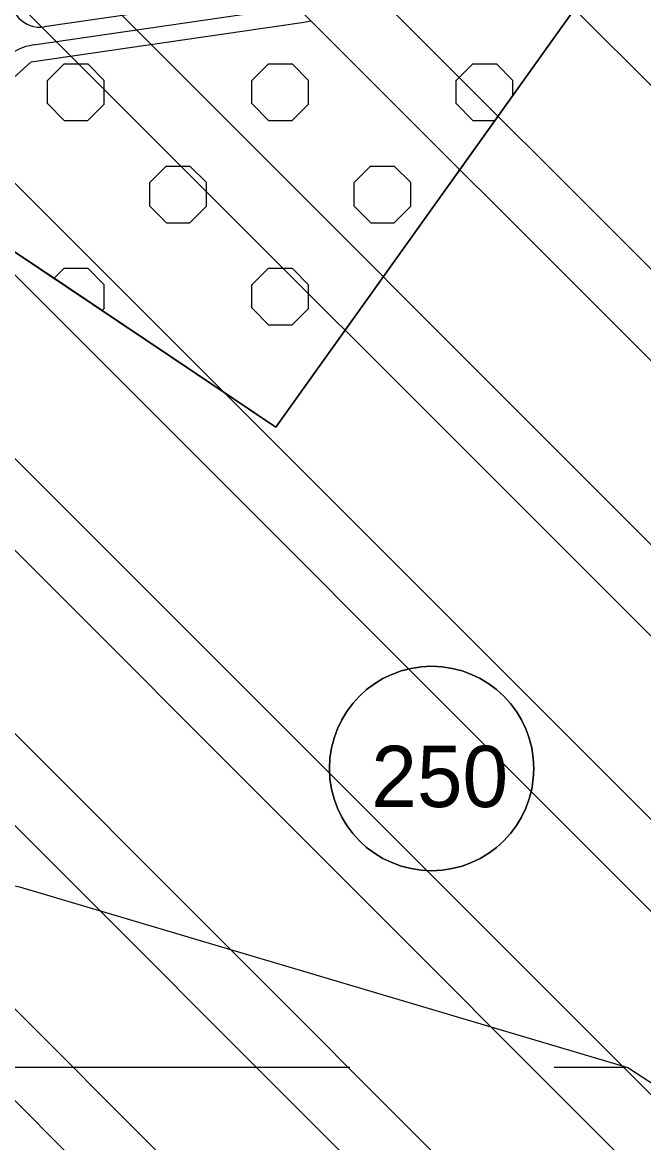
# Model space of a CAD drawing. Extents: x 419109 to 421295, y 4452223 to 4457798.
# Drawn here: x 420652.3 to 420804.3, y 4457188.4 to 4457462.5 of the extents above; entities that cross this region are included whole.
import ezdxf

# ---------------------------------------------------------------- set-up
doc = ezdxf.new("R2010")
doc.units = 0
for name, color, linetype in [('ADAKENARI', 7, 'Continuous'), ('KALDIRIM', 7, 'Continuous'), ('PL_AYA_AGACLANDIRIL', 7, 'Continuous'), ('PL_KON_MEV_250', 7, 'Continuous'), ('SM_DAIRE', 7, 'Continuous'), ('SM_TAKS', 7, 'Continuous'), ('SN_TASKIN', 7, 'Continuous'), ('SN_TR_SIVILASMA', 7, 'Continuous'), ('SN_TR_TASKIN', 7, 'Continuous'), ('TR_AGACALANI', 7, 'Continuous'), ('TR_ORTAYOGUNKONUT', 7, 'Continuous')]:
    doc.layers.add(name, color=color, linetype=linetype)

msp = doc.modelspace()

# ---------------------------------------------------------------- linework, layer by layer
at = {"layer": 'ADAKENARI'}
for p, q in [((420714.33, 4457363.5), (420799.5, 4457482.68)), ((420654.49, 4457452.86), (420720.73, 4457462.5)), ((420648.38, 4457447.28), (420654.49, 4457452.86)), ((420650.19, 4457406.53), (420714.33, 4457363.5))]:
    msp.add_line(p, q, dxfattribs=at)
at = {"layer": 'KALDIRIM'}
for p, q in [((420719.58, 4457470.42), (420657.68, 4457461.41)), ((420655.03, 4457456.99), (420720.15, 4457466.46))]:
    msp.add_line(p, q, dxfattribs=at)
for centre, radius, start, end in [((420656.66, 4457468.47), 7.13, 166.5569, 278.2788), ((420656.9, 4457444.15), 12.97, 98.2788, 164.9443)]:
    msp.add_arc(centre, radius, start, end, dxfattribs=at)
at = {"layer": 'PL_AYA_AGACLANDIRIL'}
msp.add_lwpolyline([(420799.5, 4457482.68), (420714.33, 4457363.5), (420650.19, 4457406.53), (420633.51, 4457417.72), (420635.62, 4457420.31), (420637.74, 4457423.07), (420639.7, 4457425.94), (420641.5, 4457428.92), (420643.13, 4457432), (420644.58, 4457435.16), (420645.86, 4457438.39), (420646.95, 4457441.7), (420647.85, 4457445.06), (420648.38, 4457447.28), (420654.49, 4457452.86), (420720.73, 4457462.5), (420723, 4457462.85)], dxfattribs=at)
at = {"layer": 'PL_KON_MEV_250'}
msp.add_lwpolyline([(420799.5, 4457482.68), (420794.71, 4457475.97), (420786.54, 4457464.54), (420772.37, 4457444.71), (420767.93, 4457438.5), (420714.33, 4457363.5), (420671.83, 4457392.01), (420660.08, 4457399.89), (420650.19, 4457406.53), (420645.56, 4457400.85), (420643.63, 4457398.48), (420637.41, 4457390.85), (420633.63, 4457386.2), (420629.26, 4457380.85), (420623.63, 4457373.92), (420621.12, 4457370.85), (420613.63, 4457361.65), (420612.97, 4457360.85), (420610.13, 4457357.35)], dxfattribs=at)
at = {"layer": 'SM_DAIRE'}
msp.add_circle((420752.47, 4457279.96), 25, dxfattribs=at)
at = {"layer": 'SN_TASKIN'}
msp.add_lwpolyline([(420304.2, 4457786), (420304.13, 4457785.63), (420361.4, 4457753.33), (420365.13, 4457670.4), (420353.37, 4457516.08), (420349.76, 4457409.43), (420362.12, 4457324.02), (420428.86, 4457299.97), (420651.65, 4457251.03), (420800.51, 4457206.77), (420934.84, 4457119.42), (421005.12, 4457071.28), (421055.3, 4457008.56), (421130.37, 4456973.34), (421233.23, 4456921.91), (421285.98, 4456875.69)], dxfattribs=at)
at = {"layer": 'SN_TR_SIVILASMA'}
for p, q in [((421284.14, 4456699.66), (420198.29, 4457785.51)), ((421284.37, 4456721.88), (420219.35, 4457786.9)), ((421284.84, 4456766.32), (420264.73, 4457786.42)), ((421285.07, 4456788.54), (420287.42, 4457786.18)), ((421285.53, 4456832.97), (420332.8, 4457785.7)), ((421285.76, 4456855.19), (420355.49, 4457785.46)), ((421286.23, 4456899.63), (420400.88, 4457784.98)), ((421286.46, 4456921.85), (420423.57, 4457784.74)), ((421286.92, 4456966.29), (420468.95, 4457784.26)), ((421283.68, 4456655.22), (420178.33, 4457760.57)), ((421283.45, 4456633), (420168.35, 4457748.09)), ((421282.98, 4456588.57), (420148.4, 4457723.15)), ((421282.75, 4456566.35), (420138.42, 4457710.68))]:
    msp.add_line(p, q, dxfattribs=at)
at = {"layer": 'SN_TR_TASKIN'}
for p, q in [((420632.43, 4457206.9), (420732.43, 4457206.9)), ((420782.43, 4457206.9), (420800.06, 4457206.9))]:
    msp.add_line(p, q, dxfattribs=at)
at = {"layer": 'TR_AGACALANI'}
for p, q in [((420658.51, 4457448.32), (420662.57, 4457452.38)), ((420662.59, 4457452.36), (420668.33, 4457452.36)), ((420672.37, 4457448.31), (420668.31, 4457452.37)), ((420708.51, 4457448.32), (420712.57, 4457452.38)), ((420712.59, 4457452.36), (420718.33, 4457452.36)), ((420722.37, 4457448.31), (420718.31, 4457452.37)), ((420758.51, 4457448.32), (420762.56, 4457452.38)), ((420762.59, 4457452.36), (420768.33, 4457452.36)), ((420772.37, 4457448.31), (420768.31, 4457452.37)), ((420658.51, 4457442.58), (420658.51, 4457448.32)), ((420672.37, 4457442.58), (420672.37, 4457448.32)), ((420708.51, 4457442.58), (420708.51, 4457448.32)), ((420722.37, 4457442.58), (420722.37, 4457448.32)), ((420758.51, 4457442.58), (420758.51, 4457448.32)), ((420772.37, 4457444.71), (420772.37, 4457448.32)), ((420662.59, 4457438.5), (420658.53, 4457442.56)), ((420668.33, 4457438.5), (420672.39, 4457442.56)), ((420712.59, 4457438.5), (420708.53, 4457442.56)), ((420718.33, 4457438.5), (420722.39, 4457442.56)), ((420762.59, 4457438.5), (420758.53, 4457442.56)), ((420662.59, 4457438.5), (420668.33, 4457438.5)), ((420712.59, 4457438.5), (420718.33, 4457438.5)), ((420762.59, 4457438.5), (420767.93, 4457438.5)), ((420683.51, 4457423.32), (420687.57, 4457427.38)), ((420687.59, 4457427.36), (420693.33, 4457427.36)), ((420697.37, 4457423.31), (420693.31, 4457427.37)), ((420733.51, 4457423.32), (420737.56, 4457427.38)), ((420737.59, 4457427.36), (420743.33, 4457427.36)), ((420747.37, 4457423.31), (420743.31, 4457427.37)), ((420683.51, 4457417.58), (420683.51, 4457423.32)), ((420697.37, 4457417.58), (420697.37, 4457423.32)), ((420733.51, 4457417.58), (420733.51, 4457423.32)), ((420747.37, 4457417.58), (420747.37, 4457423.32)), ((420687.59, 4457413.5), (420683.53, 4457417.56)), ((420693.33, 4457413.5), (420697.39, 4457417.56)), ((420737.59, 4457413.5), (420733.53, 4457417.56)), ((420743.33, 4457413.5), (420747.38, 4457417.56)), ((420687.59, 4457413.5), (420693.33, 4457413.5)), ((420737.59, 4457413.5), (420743.33, 4457413.5)), ((420660.08, 4457399.89), (420662.57, 4457402.38)), ((420662.59, 4457402.36), (420668.33, 4457402.36)), ((420672.37, 4457398.32), (420668.31, 4457402.37)), ((420708.51, 4457398.32), (420712.57, 4457402.38)), ((420712.59, 4457402.36), (420718.33, 4457402.36)), ((420722.37, 4457398.32), (420718.31, 4457402.37)), ((420672.37, 4457392.58), (420672.37, 4457398.32)), ((420708.51, 4457392.58), (420708.51, 4457398.32)), ((420722.37, 4457392.58), (420722.37, 4457398.32)), ((420671.83, 4457392.01), (420672.39, 4457392.56)), ((420712.59, 4457388.5), (420708.53, 4457392.56)), ((420718.33, 4457388.5), (420722.39, 4457392.56)), ((420712.59, 4457388.5), (420718.33, 4457388.5))]:
    msp.add_line(p, q, dxfattribs=at)
at = {"layer": 'TR_ORTAYOGUNKONUT'}
msp.add_lwpolyline([(420799.5, 4457482.68), (420794.71, 4457475.97), (420786.54, 4457464.54), (420772.37, 4457444.71), (420767.93, 4457438.5), (420714.33, 4457363.5), (420671.83, 4457392.01), (420660.08, 4457399.89), (420650.19, 4457406.53), (420645.56, 4457400.85), (420643.63, 4457398.48), (420637.41, 4457390.85), (420633.63, 4457386.2), (420629.26, 4457380.85), (420623.63, 4457373.92), (420621.12, 4457370.85), (420613.63, 4457361.65), (420612.97, 4457360.85), (420610.13, 4457357.35)], dxfattribs=at)
for start, end in [(0, 180), (180, 0)]:
    msp.add_arc((420752.47, 4457279.96), 25, start, end, dxfattribs=at)

# ---------------------------------------------------------------- texts
at = {"layer": 'SM_TAKS'}
msp.add_text('250', height=15, dxfattribs=at).set_placement((420737.72, 4457270.52))

doc.saveas('drawing.dxf')
